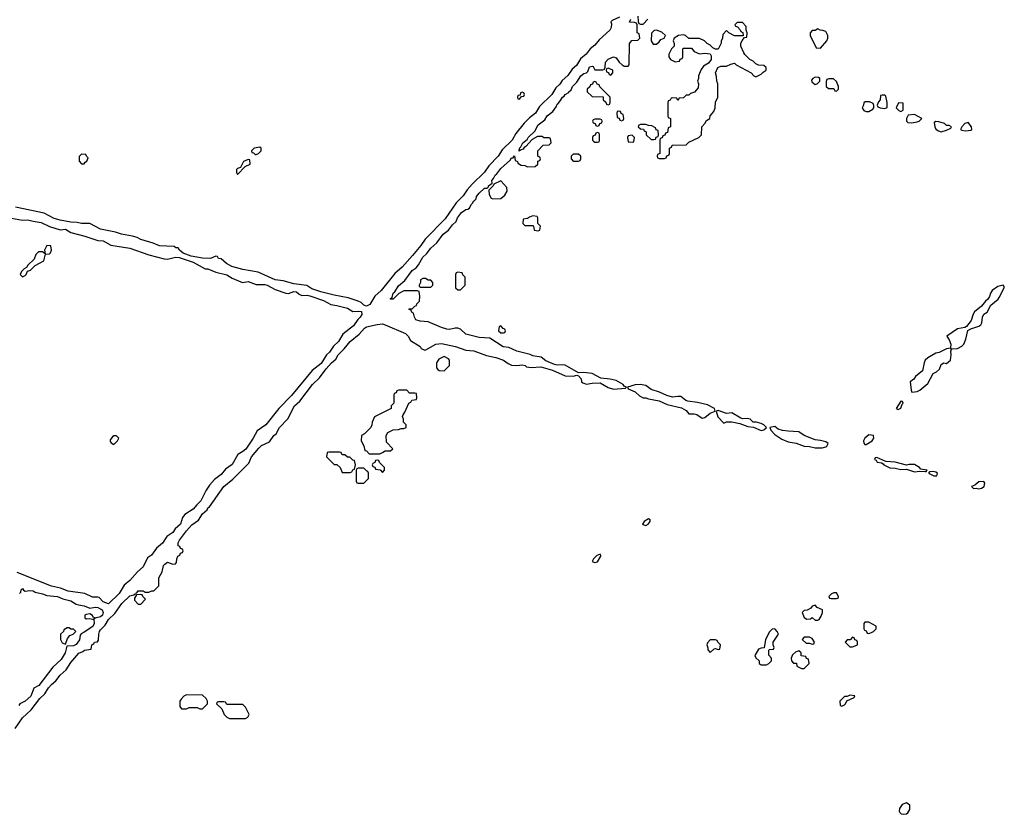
# Model space of a CAD drawing. Header units: inches. Extents: x 2701323 to 2964515, y 494916 to 722124.
# Tile 631 of 656: x 2900929 to 2908259, y 663147 to 669067. Entities that reach past the tile are written whole.
import ezdxf

# ---------------------------------------------------------------- set-up
doc = ezdxf.new("R2010")
doc.units = ezdxf.units.IN
doc.header["$MEASUREMENT"] = 0
doc.layers.add('C9606', color=7, linetype='Continuous')

msp = doc.modelspace()

# ---------------------------------------------------------------- linework, layer by layer
at = {"layer": 'C9606', "color": 2, "elevation": 2}
for points in [[(2900894.2, 663785.8), (2900950, 663867.3), (2901013.4, 663926.6), (2901079.3, 664010), (2901116.2, 664043.8), (2901144.5, 664090), (2901165.4, 664114.6), (2901198, 664142), (2901230, 664182.8), (2901275.9, 664224.1), (2901310, 664277.3), (2901370, 664346.8), (2901399.3, 664360.7), (2901411.3, 664371.3), (2901462, 664378), (2901466, 664410), (2901482, 664418), (2901486, 664430), (2901507.3, 664432.7), (2901516.4, 664443.6), (2901519, 664490), (2901522.7, 664510), (2901530, 664521), (2901564.5, 664555.5), (2901590, 664598.8), (2901636.5, 664643.5), (2901690, 664717.3), (2901750, 664774), (2901778, 664782), (2901789, 664791), (2901790, 664794), (2901802, 664798), (2901810, 664812), (2901847.3, 664812.7), (2901862, 664802), (2901890, 664802), (2901912, 664812), (2901928, 664812), (2901966, 664850), (2901966, 664910), (2901990, 664954), (2902000.2, 664999.8), (2902010, 665012), (2902030, 665024.7), (2902070, 665012), (2902090, 665014), (2902096.4, 665023.6), (2902098, 665050), (2902106, 665070), (2902122, 665078), (2902127.3, 665092.7), (2902142, 665098), (2902146, 665110), (2902142, 665122), (2902127.3, 665127.3), (2902122, 665142), (2902108, 665148), (2902108.8, 665168.9), (2902119, 665190), (2902170, 665258.8), (2902210, 665302.8), (2902260.2, 665339.8), (2902290, 665384.7), (2902325.2, 665414.8), (2902329.3, 665430), (2902341.2, 665438.8), (2902449.8, 665590.2), (2902516.2, 665643.8), (2902636, 665764), (2902656, 665810), (2902710, 665874.8), (2902730, 665894), (2902790, 665922), (2902822, 665970), (2902837.2, 665982.8), (2902862, 666030), (2902926, 666094), (2902976, 666190), (2903014.8, 666225.2), (2903109.4, 666350), (2903161.2, 666398.8), (2903210, 666466.8), (2903249.7, 666510.3), (2903282.5, 666537.5), (2903300.9, 666570), (2903345.6, 666614.4), (2903389.8, 666670.2), (2903455.5, 666724.5), (2903495.3, 666770), (2903510, 666778.8), (2903590, 666796.3), (2903630, 666800.7), (2903650, 666794.8), (2903802, 666730), (2903822, 666710), (2903838, 666678), (2903910, 666631.3), (2903918, 666618), (2903945.4, 666605.4), (2903953.6, 666606.4), (2904026, 666650), (2904070, 666656), (2904172.8, 666632.8), (2904250, 666604), (2904310, 666599.1), (2904405.2, 666565.2), (2904474, 666550), (2904530, 666531.3), (2904565.2, 666505.2), (2904590, 666494), (2904629.3, 666490.7), (2904670, 666496), (2904692, 666490), (2904702, 666482), (2904736.8, 666476.8), (2904810, 666482), (2904895.5, 666455.5), (2904990, 666414.8), (2905048.8, 666411.1), (2905078, 666418), (2905090, 666414), (2905110, 666392), (2905111.3, 666370), (2905120.7, 666360.7), (2905150, 666351), (2905190, 666359.1), (2905250, 666361), (2905310, 666326), (2905350, 666314.8), (2905438, 666322), (2905446, 666330), (2905430, 666338), (2905422, 666350), (2905370, 666379.3), (2905326, 666390), (2905256.5, 666396.5), (2905190, 666431.8), (2905130, 666439), (2905090, 666435.3), (2904990, 666493.2), (2904970, 666496), (2904930, 666492.3), (2904910, 666498), (2904846.8, 666526.8), (2904812.5, 666552.5), (2904750, 666563.7), (2904730, 666573.2), (2904630, 666598), (2904570, 666626), (2904528, 666630), (2904430, 666695.3), (2904350, 666699), (2904250, 666725.2), (2904210, 666762), (2904190, 666769), (2904170, 666769), (2904130, 666759), (2904110, 666761.2), (2904070, 666773.2), (2903970, 666815.3), (2903910, 666821.2), (2903878, 666830), (2903868, 666850), (2903862, 666882), (2903850, 666886), (2903842, 666902), (2903826, 666910), (2903830, 666914), (2903850, 666914), (2903870, 666934), (2903882, 666938), (2903886, 666950), (2903906, 666970), (2903907.3, 667007.3), (2903902, 667042), (2903890, 667046), (2903790, 667048), (2903751.6, 667028.4), (2903710, 666986), (2903690, 666986), (2903689, 666990), (2903702, 666998), (2903709.4, 667030), (2903721.2, 667038.8), (2903750, 667084.7), (2903795.5, 667124.5), (2903850, 667198.8), (2903881.2, 667218.8), (2903899.3, 667240.7), (2903930, 667298.8), (2903956.6, 667323.4), (2903990, 667366), (2904034.8, 667405.2), (2904082.7, 667470), (2904120.2, 667499.8), (2904150, 667538), (2904177.5, 667562.5), (2904189.4, 667590), (2904219.3, 667630), (2904250, 667653.4), (2904265.2, 667654.8), (2904277.2, 667662.8), (2904290, 667691.3), (2904300.4, 667699.6), (2904310, 667718), (2904318, 667722), (2904326.3, 667733.7), (2904329.5, 667750), (2904350, 667774.8), (2904390, 667811), (2904408.4, 667811.6), (2904418, 667822), (2904418, 667830), (2904446, 667850), (2904444, 667870), (2904456.5, 667883.5), (2904469.3, 667910), (2904481.2, 667918.8), (2904510, 667958.8), (2904580.4, 668019.6), (2904590, 668038), (2904602, 668038), (2904612, 668052), (2904618, 668018), (2904634, 668010), (2904638, 667998), (2904663.6, 667983.6), (2904690, 667982), (2904710, 667972), (2904767.3, 667972.7), (2904786, 667990), (2904787.3, 668012.7), (2904802, 668018), (2904806, 668030), (2904802, 668042), (2904786, 668050), (2904786, 668090), (2904827.3, 668132.7), (2904870, 668134), (2904886, 668150), (2904882, 668182), (2904870, 668186), (2904830, 668186), (2904818, 668198), (2904783.6, 668196.4), (2904745.4, 668174.6), (2904698, 668122), (2904684.7, 668115.3), (2904678, 668102), (2904662, 668098), (2904648.4, 668088.4), (2904649.2, 668110), (2904660.4, 668119.6), (2904675.3, 668150), (2904706, 668174), (2904715.3, 668190), (2904763.2, 668236.8), (2904790, 668284.7), (2904838.6, 668321.4), (2904855.3, 668350), (2904897.2, 668382.8), (2904923.1, 668416.9), (2904930, 668438), (2904938, 668442), (2904955.3, 668464.7), (2904970, 668490.7), (2904982.7, 668497.3), (2904990, 668510.7), (2905016.4, 668523.6), (2905018, 668530), (2905035.3, 668544.7), (2905045.2, 668570), (2905078, 668602), (2905106.6, 668650), (2905130, 668666), (2905149.2, 668670.8), (2905159, 668681), (2905170, 668716), (2905190, 668722), (2905198, 668718), (2905210, 668694), (2905270, 668694), (2905282, 668698), (2905287.3, 668712.7), (2905289.1, 668750.9), (2905310, 668772), (2905350, 668791.3), (2905370, 668782), (2905391.6, 668751.6), (2905414, 668730), (2905430, 668722), (2905458, 668722), (2905466, 668730), (2905468, 668890), (2905487.3, 668912.7), (2905530, 668914), (2905546, 668930), (2905542, 668962), (2905526, 668970), (2905526, 669030), (2905522, 669042), (2905507.3, 669047.3), (2905470, 669048), (2905478, 669070)], [(2905394.1, 669085.9), (2905339.8, 669060.2), (2905330.7, 669050), (2905335.1, 669035.1), (2905333.1, 669010), (2905322, 668990), (2905242.2, 668917.8), (2905210, 668876.2), (2905175.5, 668850), (2905146.4, 668810), (2905105.3, 668774.8), (2905073.3, 668726.7), (2905042.5, 668697.5), (2905010, 668652), (2904966.7, 668613.3), (2904950, 668586.6), (2904921.4, 668558.6), (2904891.2, 668508.8), (2904799, 668421), (2904770.2, 668369.8), (2904723.4, 668336.6), (2904683.7, 668296.3), (2904621.5, 668218.5), (2904595.8, 668170), (2904521.7, 668098.3), (2904490.2, 668049.8), (2904422.7, 667977.4), (2904388.4, 667930), (2904298.8, 667841.1), (2904261.1, 667798.9), (2904230, 667755.1), (2904178, 667702), (2904096.7, 667583.3), (2903948.8, 667431.2), (2903916.3, 667383.7), (2903852.4, 667310), (2903775.5, 667224.5), (2903723.1, 667176.9), (2903620.5, 667050), (2903572.7, 667007.3), (2903534.8, 666945.2), (2903510, 666933.3), (2903490, 666940.7), (2903470, 666959.5), (2903450, 666969.5), (2903375.1, 666995.1), (2903270, 667014), (2903170, 667040.7), (2903103.3, 667063.3), (2903066, 667086), (2902970, 667099.3), (2902890, 667120.7), (2902830, 667129.6), (2902705.6, 667185.6), (2902590, 667207), (2902507.9, 667227.9), (2902468.7, 667250), (2902430, 667286), (2902410, 667288), (2902402, 667302), (2902390, 667306), (2902350, 667289), (2902289.4, 667289.4), (2902206.6, 667306.6), (2902146.6, 667326.6), (2902118, 667350), (2902108, 667368), (2902092, 667368), (2902078, 667378), (2901970, 667382.7), (2901922, 667402), (2901830, 667429.2), (2901804.7, 667444.7), (2901770, 667455.3), (2901686, 667470), (2901643.2, 667483.2), (2901530, 667506.6), (2901450, 667548.7), (2901390, 667549.3), (2901357.2, 667557.2), (2901310, 667559.3), (2901230, 667572.7), (2901185.4, 667585.4), (2901110, 667625.2), (2900898, 667670)], [(2905530, 669094), (2905532.7, 669052.7), (2905538, 669038), (2905550, 669034), (2905570, 669034), (2905606, 669070)], [(2900867.3, 667587.3), (2900950, 667574.4), (2900990, 667577.1), (2901030, 667565.3), (2901090, 667556.4), (2901150, 667526), (2901230, 667502.4), (2901270, 667505.5), (2901310, 667482.4), (2901414.1, 667454.1), (2901510, 667421.6), (2901550, 667420.5), (2901608.2, 667388.2), (2901750, 667366), (2901890, 667316.3), (2902004.7, 667284.7), (2902030, 667282.4), (2902090, 667298.4), (2902116.7, 667296.7), (2902219.5, 667259.5), (2902310, 667210.6), (2902330.4, 667210.4), (2902390, 667186), (2902470, 667166.7), (2902510, 667141.3), (2902574.2, 667114.2), (2902590, 667110.4), (2902630, 667115.5), (2902690, 667093.7), (2902754.4, 667094.4), (2902770.3, 667090.3), (2902830, 667056.5), (2902910, 667030.4), (2902930, 667028.4), (2902970, 667043.1), (2902990, 667040.5), (2903010, 667021.6), (2903030, 667012.4), (2903070, 667014.4), (2903090, 667010.4), (2903190, 666974.4), (2903245.3, 666945.2), (2903290, 666938.9), (2903370, 666917), (2903410, 666894.4), (2903450, 666896.5), (2903472.6, 666892.6), (2903476.5, 666870), (2903463.7, 666850), (2903446.5, 666833.5), (2903413.5, 666786.5), (2903335.4, 666724.6), (2903301.3, 666670), (2903266.1, 666633.9), (2903235.8, 666590), (2903214, 666570), (2903173.3, 666506.7), (2903106.7, 666453.3), (2902953.2, 666266.8), (2902857.1, 666170), (2902760.4, 666050), (2902696, 666004), (2902668, 665950), (2902611.9, 665868.1), (2902590.2, 665849.8), (2902551.8, 665828.2), (2902510, 665752.3), (2902460.3, 665719.8), (2902430, 665679.5), (2902379.5, 665640.5), (2902341.7, 665598.3), (2902316.7, 665563.3), (2902278.2, 665481.8), (2902247.1, 665452.9), (2902220.4, 665419.6), (2902158.3, 665381.7), (2902142, 665358), (2902125.3, 665310), (2902085.8, 665274.2), (2902070, 665247.6), (2902023.4, 665216.6), (2901992.4, 665167.6), (2901948.7, 665131.3), (2901910, 665078.4), (2901880.8, 665059.2), (2901848.4, 664990), (2901806.5, 664953.5), (2901750.2, 664889.8), (2901706.1, 664853.9), (2901670, 664792.3), (2901590, 664716.2), (2901550, 664729.6), (2901521.5, 664761.5), (2901510, 664765.1), (2901470, 664764.2), (2901413.6, 664793.6), (2901290, 664809.7), (2901232.8, 664832.8), (2901166.5, 664846.5), (2900910, 664947.8)], [(2900928, 664792), (2900938, 664802), (2900940.4, 664819.6), (2900950, 664830.7), (2900956.9, 664816.9), (2900970, 664811), (2901004.5, 664815.5), (2901030, 664813), (2901043.4, 664803.4), (2901098, 664790), (2901130, 664777.1), (2901210, 664770.2), (2901250, 664751.8), (2901310, 664738.7), (2901350, 664712.7), (2901367.3, 664707.3), (2901410, 664701.6), (2901450, 664684), (2901489.8, 664690.2), (2901510, 664686.9), (2901542, 664670), (2901550.4, 664650), (2901545.3, 664630), (2901530, 664617.7), (2901490.6, 664609.4), (2901482, 664602), (2901488, 664610), (2901475.1, 664615.1), (2901470, 664628), (2901450, 664642), (2901423.6, 664636.4), (2901414, 664630), (2901414, 664610), (2901424.7, 664604.7), (2901450, 664607.3), (2901479.8, 664599.8), (2901483, 664570), (2901473.1, 664546.9), (2901410, 664503.7), (2901387.1, 664492.9), (2901378.8, 664481.2), (2901373.9, 664446.1), (2901350, 664413.6), (2901330, 664403.5), (2901281, 664399), (2901267.7, 664350), (2901238.2, 664301.8), (2901176.4, 664243.6), (2901071.8, 664108.2), (2901033.4, 664086.6), (2901012.8, 664027.3), (2900970.3, 663989.7), (2900930.5, 663969.5), (2900923, 663957)]]:
    msp.add_lwpolyline(points, dxfattribs=at)
for points in [[(2906310, 669046), (2906270, 669046), (2906254, 669030), (2906258, 669018), (2906272.7, 669012.7), (2906292.7, 668992.7), (2906298, 668978), (2906312.7, 668972.7), (2906314, 668946), (2906250, 668948), (2906208, 668968), (2906190, 668986), (2906163.6, 668956.4), (2906162, 668930), (2906152, 668908), (2906152, 668892), (2906130, 668848), (2906108.4, 668848.4), (2906090, 668858), (2906070, 668878), (2906046, 668890), (2906028.4, 668908.4), (2905990, 668928), (2905910, 668926), (2905886, 668950), (2905870, 668955.3), (2905834, 668950), (2905802, 668930), (2905794, 668910), (2905802, 668890), (2905802, 668870), (2905782, 668850), (2905762, 668810), (2905762, 668790), (2905774, 668770), (2905810, 668754), (2905842, 668758), (2905847.3, 668772.7), (2905862, 668778), (2905866, 668790), (2905866, 668850), (2905870, 668854), (2905930, 668854), (2905951.2, 668831.1), (2905990, 668812), (2906030, 668818), (2906070, 668812), (2906076.9, 668796.9), (2906078, 668770), (2906056.9, 668743.1), (2906019.6, 668720.4), (2906003.6, 668696.4), (2905982, 668650), (2905982, 668630), (2905974, 668610), (2905982, 668590), (2905979.6, 668560.4), (2905952.7, 668527.3), (2905923.6, 668516.4), (2905910, 668506), (2905890, 668506), (2905870, 668486), (2905838, 668482), (2905830, 668466), (2905822, 668482), (2905790, 668486), (2905778, 668482), (2905772.7, 668467.3), (2905758, 668462), (2905754, 668450), (2905754, 668350), (2905758, 668338), (2905774, 668330), (2905774, 668270), (2905758, 668262), (2905752.7, 668227.3), (2905738, 668222), (2905732.7, 668207.3), (2905718, 668202), (2905712.7, 668187.3), (2905698, 668182), (2905694, 668170), (2905694, 668070), (2905678, 668062), (2905674, 668050), (2905678, 668038), (2905690, 668034), (2905730, 668034), (2905742, 668038), (2905747.3, 668052.7), (2905762, 668058), (2905766, 668070), (2905766, 668110), (2905782, 668118), (2905787.3, 668132.7), (2905890, 668134), (2905910, 668154), (2905986, 668190), (2906006, 668210), (2906008, 668270), (2906030, 668294), (2906043.1, 668316.9), (2906066, 668330), (2906068.4, 668351.6), (2906096.4, 668383.6), (2906106, 668410), (2906108.4, 668451.6), (2906126, 668490), (2906126, 668590), (2906118, 668610), (2906116.4, 668643.6), (2906108.7, 668670), (2906126, 668710), (2906150, 668722), (2906190, 668722), (2906223.1, 668736.9), (2906250, 668742), (2906262, 668730), (2906374, 668670), (2906394, 668650), (2906410, 668642), (2906450, 668662), (2906463.1, 668676.9), (2906486, 668690), (2906486, 668710), (2906470, 668726), (2906430, 668728), (2906410, 668738), (2906390, 668758), (2906366, 668770), (2906327.3, 668807.3), (2906320.4, 668820.4), (2906298, 668870), (2906298, 668890), (2906307.3, 668912.7), (2906326, 668934), (2906342, 668938), (2906346, 668970), (2906338, 668990), (2906336.4, 669016.4)], [(2905670, 668988), (2905652.7, 668987.3), (2905632.7, 668967.3), (2905631.3, 668910), (2905646, 668886), (2905670, 668884.7), (2905690, 668902), (2905701.2, 668918.8), (2905726, 668930), (2905738, 668950), (2905710, 668975.3)], [(2906870, 668998), (2906850, 668986), (2906830, 668986), (2906814, 668970), (2906814, 668950), (2906858, 668858), (2906890, 668854), (2906938, 668910), (2906946, 668930), (2906946, 668950), (2906930, 668978), (2906907.3, 668987.3), (2906888.4, 668988.4)], [(2905310, 668706), (2905298, 668702), (2905294, 668690), (2905298, 668678), (2905312.7, 668672.7), (2905318, 668658), (2905330, 668654), (2905346, 668670), (2905346, 668690)], [(2905210, 668606), (2905198, 668602), (2905192.7, 668587.3), (2905178, 668582), (2905172.7, 668567.3), (2905154, 668550), (2905154, 668530), (2905190, 668494), (2905272.7, 668492.7), (2905274, 668470), (2905292.7, 668452.7), (2905298, 668438), (2905310, 668434), (2905322, 668438), (2905326, 668450), (2905326, 668490), (2905247.3, 668567.3), (2905242, 668582), (2905227.3, 668587.3), (2905222, 668602)], [(2906850, 668638), (2906834, 668630), (2906823.6, 668616.4), (2906825.4, 668605.4), (2906850, 668584.7), (2906866, 668590), (2906886, 668610), (2906886, 668630), (2906876.4, 668636.4)], [(2906987.3, 668627.3), (2906952.7, 668627.3), (2906938, 668622), (2906932.7, 668607.3), (2906934, 668570), (2906950, 668554), (2906990, 668554), (2906998, 668538), (2907010, 668534), (2907026, 668550), (2907026, 668570), (2907010, 668606)], [(2904670, 668526), (2904658, 668522), (2904654, 668506), (2904638, 668502), (2904634, 668490), (2904638, 668478), (2904650, 668474), (2904666, 668494), (2904682, 668498), (2904686, 668510), (2904682, 668522)], [(2907256.4, 668456.4), (2907223.6, 668456.4), (2907212.7, 668447.3), (2907212, 668430), (2907202, 668410), (2907214, 668390), (2907230, 668382), (2907250, 668382), (2907280.4, 668399.6), (2907288, 668410), (2907287.3, 668427.3), (2907282, 668442)], [(2907370, 668506), (2907350, 668506), (2907338, 668502), (2907334, 668470), (2907323.6, 668456.4), (2907314, 668430), (2907318, 668418), (2907334, 668410), (2907370, 668404.7), (2907387.3, 668412.7), (2907388, 668450), (2907376.4, 668496.4)], [(2905390, 668386), (2905378, 668382), (2905374, 668370), (2905378, 668338), (2905392.7, 668332.7), (2905398, 668318), (2905410, 668314), (2905422, 668318), (2905426, 668330), (2905422, 668362), (2905407.3, 668367.3), (2905402, 668382)], [(2907472.7, 668447.3), (2907454, 668410), (2907474, 668390), (2907490, 668382), (2907507.3, 668392.7), (2907506, 668446)], [(2905250, 668326), (2905210, 668326), (2905198, 668322), (2905194, 668310), (2905198, 668298), (2905212.7, 668292.7), (2905218, 668278), (2905230, 668274), (2905242, 668278), (2905247.3, 668292.7), (2905262, 668298), (2905266, 668310), (2905262, 668322)], [(2907590, 668362), (2907544.7, 668355.3), (2907532, 668330), (2907532, 668310), (2907542, 668302), (2907570, 668298), (2907610, 668306), (2907626, 668310), (2907646, 668330)], [(2907750, 668308), (2907738, 668302), (2907741, 668270), (2907750, 668252), (2907770, 668238), (2907790, 668231.3), (2907830, 668244.7), (2907862, 668258), (2907866, 668270), (2907850, 668278), (2907830, 668278), (2907814, 668294), (2907772.7, 668307.3)], [(2905590, 668286), (2905550, 668286), (2905538, 668282), (2905534, 668270), (2905550, 668254), (2905572.7, 668252.7), (2905578, 668238), (2905592.7, 668232.7), (2905594, 668210), (2905630, 668174), (2905650, 668174), (2905662, 668178), (2905667.3, 668192.7), (2905682, 668198), (2905686, 668210), (2905682, 668242), (2905667.3, 668247.3), (2905662, 668262), (2905636.4, 668276.4), (2905610, 668278)], [(2907990, 668302), (2907965.4, 668294.6), (2907942, 668270), (2907934, 668250), (2907943.6, 668243.6), (2907970, 668238), (2908010, 668244.7), (2908018, 668250), (2908015.3, 668270)], [(2905230, 668226), (2905218, 668222), (2905212.7, 668207.3), (2905198, 668202), (2905194, 668190), (2905194, 668170), (2905202, 668162), (2905210, 668154), (2905230, 668154), (2905242, 668158), (2905246, 668170), (2905246, 668210), (2905242, 668222)], [(2905490, 668206), (2905458, 668202), (2905454, 668190), (2905458, 668158), (2905490, 668154), (2905502, 668158), (2905506, 668190)], [(2902718, 668118), (2902674, 668110), (2902654, 668090), (2902658, 668078), (2902670, 668074), (2902682, 668062), (2902690, 668062), (2902706, 668070), (2902726, 668090), (2902726, 668110)], [(2901390, 668066), (2901372.7, 668047.3), (2901372.7, 668012.7), (2901390, 667994), (2901410, 667994), (2901415.3, 668004.7), (2901430, 668014), (2901438, 668038), (2901426, 668050), (2901422, 668062)], [(2902630, 668026), (2902594, 668010), (2902574, 667966), (2902550, 667958), (2902542, 667950), (2902542, 667930), (2902550, 667914), (2902607.3, 667972.7), (2902646, 667990), (2902642, 668022)], [(2905090, 668066), (2905050, 668066), (2905034, 668050), (2905034, 668030), (2905050, 668014), (2905090, 668014), (2905102, 668018), (2905106, 668030), (2905106, 668050)], [(2904510, 667866), (2904458, 667842), (2904454, 667830), (2904422, 667798), (2904423.6, 667763.6), (2904438, 667738), (2904452.7, 667732.7), (2904510, 667734), (2904540.4, 667759.6), (2904558, 667790), (2904556.4, 667816.4)], [(2904750, 667606), (2904723.6, 667596.4), (2904710, 667586), (2904678, 667582), (2904674, 667550), (2904690, 667534), (2904750, 667534), (2904754, 667530), (2904758, 667498), (2904790, 667494), (2904802, 667498), (2904806, 667530), (2904786, 667550), (2904786, 667590), (2904782, 667602)], [(2901130, 667386), (2901114, 667350), (2901118, 667322), (2901098, 667338), (2901070, 667338), (2901050, 667318), (2901036, 667284), (2900990, 667238), (2900979.8, 667220.2), (2900962, 667210), (2900942, 667190), (2900932, 667170), (2900950, 667152), (2900970, 667162), (2900978, 667170), (2900987.3, 667192.7), (2901010, 667202), (2901043.1, 667236.9), (2901108, 667270), (2901120.4, 667319.6), (2901150, 667322), (2901158, 667330), (2901166, 667350), (2901162, 667382)], [(2903950, 667138), (2903930, 667138), (2903914, 667130), (2903914, 667110), (2903902, 667090), (2903902, 667082), (2903910, 667074), (2903990, 667074), (2904006, 667090), (2904006, 667110), (2903990, 667126), (2903970, 667126)], [(2904190, 667186), (2904178, 667182), (2904174, 667170), (2904174, 667070), (2904190, 667054), (2904210, 667054), (2904246, 667090), (2904246, 667150), (2904227.3, 667167.3), (2904222, 667182)], [(2908250, 667088.7), (2908210, 667079.5), (2908170, 667049.6), (2908157.4, 667030), (2908150, 667004), (2908136.1, 666983.9), (2908118.8, 666970), (2908090, 666933.2), (2908037.3, 666890), (2908026.6, 666873.4), (2908012.8, 666827.2), (2907978, 666782), (2907966, 666774), (2907910, 666764), (2907832, 666710), (2907850, 666682), (2907861, 666650), (2907859.6, 666620.4), (2907830, 666614), (2907773.4, 666586.6), (2907750, 666582), (2907690, 666549), (2907671, 666530), (2907662.8, 666510), (2907651, 666450), (2907598, 666410), (2907584.7, 666390), (2907558, 666370), (2907566, 666306), (2907571.6, 666291.6), (2907610, 666296), (2907630, 666306.8), (2907690, 666358), (2907729.5, 666430.5), (2907755.1, 666444.9), (2907776, 666464), (2907790, 666498), (2907810, 666511), (2907830, 666504.7), (2907858, 666530), (2907864, 666570), (2907862, 666598), (2907866, 666606), (2907862, 666618), (2907870, 666614), (2907910, 666618), (2907944, 666636), (2907958, 666650), (2907973.2, 666686.8), (2907988.7, 666751.3), (2908010, 666764.7), (2908070, 666784.7), (2908085.2, 666794.8), (2908093.2, 666810), (2908097, 666850), (2908107.6, 666872.4), (2908131.9, 666888.1), (2908160.1, 666939.9), (2908213.7, 666986.3), (2908221.8, 666998.2), (2908259.3, 667070), (2908258.6, 667078.6)], [(2904510, 666786), (2904498, 666782), (2904494, 666750), (2904510, 666734), (2904530, 666734), (2904542, 666738), (2904546, 666750), (2904542, 666762), (2904527.3, 666767.3)], [(2904090, 666558), (2904050, 666538), (2904032, 666510), (2904032.7, 666472.7), (2904042, 666462), (2904052.7, 666452.7), (2904090, 666452), (2904128, 666490), (2904128, 666530), (2904120.4, 666540.4)], [(2905549.3, 666349.3), (2905510, 666346), (2905454, 666330), (2905458, 666318), (2905510, 666294.8), (2905544.5, 666264.5), (2905570, 666251), (2905590, 666250.8), (2905610, 666242.8), (2905690, 666226.8), (2905750, 666200.7), (2905855.9, 666175.9), (2905890, 666156), (2905910, 666131.3), (2905950.7, 666130.7), (2905970, 666124.7), (2906010, 666098), (2906030, 666104.7), (2906070, 666134.8), (2906106, 666150), (2906102, 666170), (2906050, 666197.2), (2905974.5, 666214.5), (2905904.1, 666224.1), (2905889.4, 666229.4), (2905850, 666259), (2905830, 666261.2), (2905790, 666256), (2905747, 666267), (2905692.5, 666292.5), (2905630, 666313.2), (2905590, 666341.2)], [(2903810, 666306), (2903750, 666306), (2903738, 666302), (2903732.7, 666287.3), (2903718, 666282), (2903714, 666270), (2903714, 666210), (2903694, 666190), (2903694, 666170), (2903571.6, 666108.4), (2903552, 666070), (2903551.2, 666048.9), (2903542, 666030), (2903496.9, 665983.1), (2903474, 665970), (2903472, 665930), (2903491.6, 665891.6), (2903498, 665858), (2903510, 665854), (2903530, 665834), (2903610, 665834), (2903630, 665842), (2903650, 665854), (2903690, 665854), (2903706, 665870), (2903660.4, 665920.4), (2903658, 665970), (2903668.7, 665991.3), (2903710, 666012), (2903750, 666014), (2903770, 666022), (2903790, 666022), (2903806, 666030), (2903806, 666050), (2903786, 666070), (2903786, 666090), (2903778, 666110), (2903780.4, 666119.6), (2903796.4, 666143.6), (2903826, 666210), (2903842, 666218), (2903847.3, 666232.7), (2903882, 666238), (2903886, 666250), (2903882, 666282), (2903870, 666286), (2903830, 666286)], [(2907490, 666226), (2907454, 666170), (2907470, 666162), (2907490, 666174), (2907498, 666202), (2907506, 666210), (2907502, 666222)], [(2906130, 666155.3), (2906114, 666150), (2906127.3, 666107.3), (2906170, 666062), (2906190, 666072), (2906230, 666071.3), (2906290, 666058), (2906350, 666036), (2906391.6, 666031.6), (2906450, 666006), (2906470, 666012), (2906488, 666030), (2906468, 666050), (2906450, 666059), (2906412, 666068), (2906390, 666068), (2906368, 666090), (2906350, 666097.2), (2906310, 666094), (2906298, 666098), (2906230, 666137.2), (2906190, 666134)], [(2906550, 666035.3), (2906514, 666030), (2906522, 666010), (2906550, 665978), (2906602, 665942), (2906650, 665922.8), (2906710, 665913.4), (2906770, 665890.6), (2906810, 665887.7), (2906850, 665877.3), (2906903.1, 665876.9), (2906930, 665884.7), (2906938, 665890), (2906948, 665910), (2906930, 665922), (2906890, 665933.2), (2906850, 665937.2), (2906769.7, 665969.7), (2906730, 665998), (2906650, 666000.7), (2906606.8, 666006.8), (2906576.5, 666016.5)], [(2901650, 665968), (2901630, 665968), (2901619.6, 665960.4), (2901603.6, 665936.4), (2901603.6, 665923.6), (2901610, 665914), (2901630, 665902), (2901658, 665930), (2901668, 665950)], [(2907250, 665975.3), (2907222, 665950), (2907212, 665930), (2907212.7, 665912.7), (2907222, 665902), (2907230, 665902), (2907275.3, 665930), (2907288, 665950), (2907286, 665970)], [(2903310, 665846), (2903230, 665846), (2903218, 665842), (2903214, 665810), (2903270, 665754), (2903290, 665754), (2903314, 665730), (2903330, 665694), (2903390, 665694), (2903402, 665698), (2903410, 665714), (2903422, 665718), (2903428, 665750), (2903422, 665782), (2903410, 665786), (2903387.3, 665807.3), (2903368.4, 665808.4), (2903350, 665826), (2903330, 665826), (2903322, 665842)], [(2903590, 665786), (2903578, 665782), (2903572.7, 665767.3), (2903558, 665762), (2903554, 665750), (2903558, 665738), (2903572.7, 665732.7), (2903578, 665718), (2903612.7, 665712.7), (2903630, 665694), (2903646, 665710), (2903646, 665730), (2903607.3, 665767.3), (2903602, 665782)], [(2907310, 665806), (2907298, 665802), (2907294, 665790), (2907304.7, 665784.7), (2907314, 665770), (2907344.7, 665764.7), (2907358, 665758), (2907362, 665750), (2907408.3, 665728.3), (2907447.3, 665727.3), (2907490, 665716), (2907530, 665718), (2907590, 665698.8), (2907630, 665704.7), (2907670, 665702), (2907678, 665702), (2907686, 665710), (2907638, 665718), (2907628, 665730), (2907590, 665753.2), (2907550, 665754), (2907530, 665748), (2907446, 665770), (2907376.4, 665776.4)], [(2903490, 665726), (2903450, 665726), (2903438, 665722), (2903434, 665710), (2903434, 665630), (2903438, 665618), (2903450, 665614), (2903490, 665614), (2903526, 665650), (2903526, 665690), (2903522, 665702), (2903510, 665706)], [(2907730, 665702), (2907702, 665698), (2907694, 665690), (2907734, 665670), (2907750, 665668), (2907758, 665670), (2907762, 665690), (2907750, 665696)], [(2908108, 665628), (2908070, 665624), (2908041, 665599), (2908014, 665590), (2908030, 665574), (2908050, 665578), (2908070, 665571.3), (2908090, 665576), (2908108.7, 665590), (2908114, 665614)], [(2905610, 665348), (2905578, 665330), (2905566, 665310), (2905567.1, 665307.1), (2905590, 665298.8), (2905608.7, 665310), (2905622, 665330), (2905622, 665342)], [(2905250, 665086), (2905225.2, 665074.8), (2905201, 665050), (2905192, 665030), (2905210, 665022.8), (2905230, 665027.3), (2905255.3, 665070), (2905256.4, 665076.4)], [(2907010, 664798), (2906990, 664798), (2906974, 664790), (2906954, 664770), (2906958, 664758), (2906970, 664754), (2907010, 664754), (2907022, 664758), (2907026, 664770)], [(2901830, 664786), (2901798, 664782), (2901783.6, 664756.4), (2901783.6, 664743.6), (2901810, 664714), (2901830, 664714), (2901866, 664750), (2901846, 664770), (2901842, 664782)], [(2906850, 664706), (2906830, 664698), (2906818, 664682), (2906792.7, 664667.3), (2906770, 664666), (2906754, 664650), (2906770, 664614), (2906790, 664602), (2906816.4, 664603.6), (2906830, 664614), (2906850, 664594), (2906870, 664594), (2906882, 664598), (2906896.4, 664623.6), (2906906, 664650), (2906906, 664670), (2906867.3, 664687.3)], [(2907250, 664578), (2907222, 664578), (2907214, 664570), (2907214, 664530), (2907218, 664518), (2907230, 664514), (2907238, 664498), (2907250, 664494), (2907270, 664502), (2907286, 664510), (2907306, 664530), (2907306, 664550)], [(2901296.4, 664536.4), (2901283.6, 664536.4), (2901258, 664522), (2901254, 664510), (2901234, 664490), (2901232, 664450), (2901245.4, 664425.4), (2901270, 664414), (2901284, 664456), (2901301.2, 664478.8), (2901326, 664490), (2901346, 664510), (2901330, 664526), (2901310, 664526)], [(2906550, 664528), (2906530, 664526), (2906510, 664506), (2906482, 664450), (2906472.7, 664387.3), (2906450, 664386), (2906430, 664378), (2906402, 664330), (2906410, 664314), (2906434, 664290), (2906434, 664270), (2906450, 664262), (2906490, 664262), (2906506, 664270), (2906526, 664290), (2906526, 664310), (2906507.3, 664332.7), (2906506, 664370), (2906510, 664374), (2906542, 664378), (2906546, 664390), (2906538, 664410), (2906538, 664430), (2906578, 664490), (2906568, 664510)], [(2906110, 664446), (2906070, 664446), (2906050, 664426), (2906044.7, 664410), (2906052.7, 664387.3), (2906052.7, 664372.7), (2906070, 664354), (2906100.4, 664379.6), (2906110, 664382), (2906130, 664374), (2906142, 664378), (2906146, 664410), (2906126, 664430), (2906122, 664442)], [(2906810, 664466), (2906770, 664466), (2906754, 664450), (2906783.6, 664423.6), (2906810, 664422), (2906830, 664414), (2906842, 664418), (2906846, 664430), (2906830, 664458)], [(2907130, 664466), (2907112.7, 664447.3), (2907090, 664446), (2907074, 664430), (2907110, 664394), (2907130, 664394), (2907150, 664402), (2907166, 664410), (2907166, 664430), (2907162, 664442), (2907147.3, 664447.3), (2907142, 664462)], [(2906730, 664366), (2906703.6, 664356.4), (2906683.6, 664336.4), (2906672, 664310), (2906674, 664290), (2906690, 664274), (2906712.7, 664272.7), (2906714, 664250), (2906750, 664234), (2906770, 664234), (2906806, 664270), (2906802, 664302), (2906787.3, 664307.3), (2906782, 664322), (2906747.3, 664327.3), (2906746, 664350)], [(2902170, 664038), (2902152, 664028), (2902130, 664006), (2902122, 663990), (2902122, 663950), (2902132.7, 663932.7), (2902170, 663932), (2902190, 663942), (2902250, 663942), (2902270, 663932), (2902290, 663934), (2902326, 663970), (2902328, 663990), (2902318, 664010), (2902290, 664035.3)], [(2902450, 663986), (2902410, 663986), (2902398, 663982), (2902394, 663970), (2902432.7, 663932.7), (2902452, 663890), (2902470, 663872), (2902490, 663862), (2902610, 663862), (2902628, 663872), (2902638, 663890), (2902610, 663946), (2902590, 663966), (2902470, 663966), (2902462, 663982)], [(2907110, 664035.3), (2907090, 664026), (2907070, 664026), (2907034, 663990), (2907038, 663958), (2907050, 663954), (2907070, 663962), (2907078, 663970), (2907087.3, 663992.7), (2907142, 664018), (2907146, 664030)], [(2907530, 663233.2), (2907499.9, 663220.1), (2907479.1, 663190), (2907477.3, 663170), (2907481.1, 663161.1), (2907490.6, 663150.6), (2907510, 663147.3), (2907530, 663150.5), (2907542, 663158), (2907556.9, 663183.1), (2907555.3, 663215.3)]]:
    msp.add_lwpolyline(points, close=True, dxfattribs=at)

doc.saveas('drawing.dxf')
